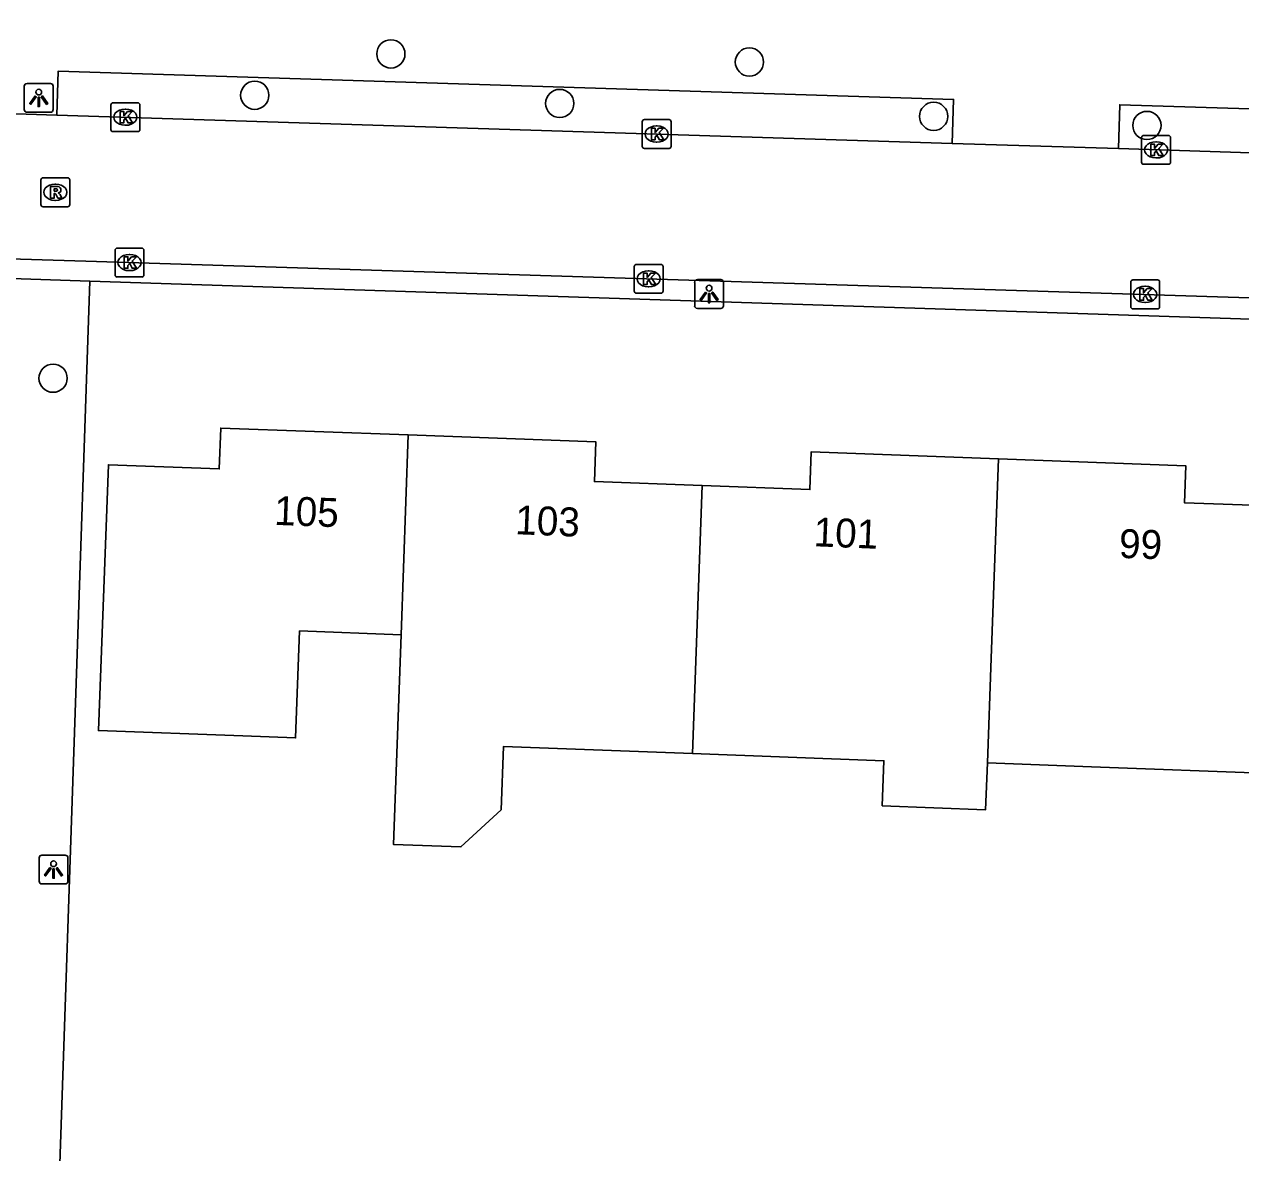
# Model space of a CAD drawing. Extents: x 158461 to 159795, y 387220 to 388672.
# Drawn here: x 159456.85 to 159498.94, y 387794.76 to 387833.8 of the extents above; entities that cross this region are included whole.
import ezdxf

# ---------------------------------------------------------------- set-up
doc = ezdxf.new("R2010")
doc.units = 0
for name, color, linetype in [('IMGEO_Boom', 7, 'Continuous'), ('IMGEO_Kolk', 7, 'Continuous'), ('IMGEO_Lichtpunt', 7, 'Continuous'), ('IMGEO_Pand', 7, 'Continuous'), ('IMGEO_Pand_nummerreeks', 7, 'Continuous'), ('IMGEO_Rijbaan_lokaal_open', 7, 'Continuous'), ('IMGEO_Rioolput', 7, 'Continuous'), ('IMGEO_Voetpad_open', 7, 'Continuous')]:
    doc.layers.add(name, color=color, linetype=linetype)

msp = doc.modelspace()

# ---------------------------------------------------------------- linework, layer by layer
at = {"layer": 'IMGEO_Boom'}
for centre in [(159469.537, 387832.777), (159481.942, 387832.496), (159464.829, 387831.346), (159475.38, 387831.061), (159488.318, 387830.616), (159495.695, 387830.3), (159457.85, 387821.556)]:
    msp.add_circle(centre, 0.489, dxfattribs=at)
at = {"layer": 'IMGEO_Kolk'}
for p, q in [((159459.851, 387830.16), (159459.851, 387831.012)), ((159459.926, 387831.086), (159460.778, 387831.086)), ((159460.852, 387831.012), (159460.852, 387830.16)), ((159460.339, 387830.866), (159460.364, 387830.866)), ((159460.362, 387830.306), (159460.337, 387830.306)), ((159478.234, 387829.577), (159478.234, 387830.429)), ((159478.309, 387830.503), (159479.161, 387830.503)), ((159478.722, 387830.283), (159478.747, 387830.283)), ((159479.235, 387830.429), (159479.235, 387829.577)), ((159460.778, 387830.086), (159459.926, 387830.086)), ((159478.745, 387829.723), (159478.72, 387829.723)), ((159495.514, 387829.03), (159495.514, 387829.882)), ((159495.589, 387829.956), (159496.441, 387829.956)), ((159496.002, 387829.736), (159496.027, 387829.736)), ((159496.515, 387829.882), (159496.515, 387829.03)), ((159479.161, 387829.503), (159478.309, 387829.503)), ((159496.441, 387828.956), (159495.589, 387828.956)), ((159496.025, 387829.176), (159496, 387829.176)), ((159459.993, 387825.131), (159459.993, 387825.983)), ((159460.068, 387826.057), (159460.92, 387826.057)), ((159460.994, 387825.983), (159460.994, 387825.131)), ((159460.481, 387825.837), (159460.506, 387825.837)), ((159478.032, 387825.494), (159478.884, 387825.494)), ((159460.92, 387825.057), (159460.068, 387825.057)), ((159460.504, 387825.277), (159460.479, 387825.277)), ((159477.957, 387824.568), (159477.957, 387825.42)), ((159478.445, 387825.274), (159478.47, 387825.274)), ((159478.958, 387825.42), (159478.958, 387824.568)), ((159478.468, 387824.714), (159478.443, 387824.714)), ((159495.136, 387824.029), (159495.136, 387824.881)), ((159495.211, 387824.955), (159496.063, 387824.955)), ((159495.624, 387824.735), (159495.649, 387824.735)), ((159496.137, 387824.881), (159496.137, 387824.029)), ((159478.884, 387824.494), (159478.032, 387824.494)), ((159496.063, 387823.955), (159495.211, 387823.955)), ((159495.647, 387824.175), (159495.622, 387824.175))]:
    msp.add_line(p, q, dxfattribs=at)
for points in [[(159459.851, 387830.16), (159459.851, 387831.012)], [(159459.926, 387831.086), (159460.778, 387831.086)], [(159460.852, 387831.012), (159460.852, 387830.16)], [(159460.172, 387830.786), (159460.295, 387830.786), (159460.295, 387830.635), (159460.425, 387830.786), (159460.589, 387830.786), (159460.443, 387830.635), (159460.596, 387830.386), (159460.444, 387830.386), (159460.359, 387830.55), (159460.295, 387830.483), (159460.295, 387830.386), (159460.172, 387830.386), (159460.172, 387830.786)], [(159478.234, 387829.577), (159478.234, 387830.429)], [(159478.309, 387830.503), (159479.161, 387830.503)], [(159478.555, 387830.203), (159478.678, 387830.203), (159478.678, 387830.052), (159478.808, 387830.203), (159478.972, 387830.203), (159478.826, 387830.052), (159478.979, 387829.803), (159478.827, 387829.803), (159478.742, 387829.967), (159478.678, 387829.9), (159478.678, 387829.803), (159478.555, 387829.803), (159478.555, 387830.203)], [(159479.235, 387830.429), (159479.235, 387829.577)], [(159460.778, 387830.086), (159459.926, 387830.086)], [(159495.514, 387829.03), (159495.514, 387829.882)], [(159495.589, 387829.956), (159496.441, 387829.956)], [(159496.515, 387829.882), (159496.515, 387829.03)], [(159479.161, 387829.503), (159478.309, 387829.503)], [(159495.835, 387829.656), (159495.958, 387829.656), (159495.958, 387829.505), (159496.088, 387829.656), (159496.252, 387829.656), (159496.106, 387829.505), (159496.259, 387829.256), (159496.107, 387829.256), (159496.022, 387829.42), (159495.958, 387829.353), (159495.958, 387829.256), (159495.835, 387829.256), (159495.835, 387829.656)], [(159496.441, 387828.956), (159495.589, 387828.956)], [(159459.993, 387825.131), (159459.993, 387825.983)], [(159460.068, 387826.057), (159460.92, 387826.057)], [(159460.994, 387825.983), (159460.994, 387825.131)], [(159460.314, 387825.757), (159460.437, 387825.757), (159460.437, 387825.606), (159460.567, 387825.757), (159460.731, 387825.757), (159460.585, 387825.606), (159460.738, 387825.357), (159460.586, 387825.357), (159460.501, 387825.521), (159460.437, 387825.454), (159460.437, 387825.357), (159460.314, 387825.357), (159460.314, 387825.757)], [(159478.032, 387825.494), (159478.884, 387825.494)], [(159460.92, 387825.057), (159460.068, 387825.057)], [(159477.957, 387824.568), (159477.957, 387825.42)], [(159478.278, 387825.194), (159478.401, 387825.194), (159478.401, 387825.043), (159478.531, 387825.194), (159478.695, 387825.194), (159478.549, 387825.043), (159478.702, 387824.794), (159478.55, 387824.794), (159478.465, 387824.958), (159478.401, 387824.891), (159478.401, 387824.794), (159478.278, 387824.794), (159478.278, 387825.194)], [(159478.958, 387825.42), (159478.958, 387824.568)], [(159495.136, 387824.029), (159495.136, 387824.881)], [(159495.211, 387824.955), (159496.063, 387824.955)], [(159495.457, 387824.655), (159495.58, 387824.655), (159495.58, 387824.504), (159495.71, 387824.655), (159495.874, 387824.655), (159495.728, 387824.504), (159495.881, 387824.255), (159495.729, 387824.255), (159495.644, 387824.419), (159495.58, 387824.352), (159495.58, 387824.255), (159495.457, 387824.255), (159495.457, 387824.655)], [(159496.137, 387824.881), (159496.137, 387824.029)], [(159478.884, 387824.494), (159478.032, 387824.494)], [(159496.063, 387823.955), (159495.211, 387823.955)]]:
    msp.add_lwpolyline(points, dxfattribs=at)
for centre, start, end in [((159459.928, 387831.01), 91.552, 178.448), ((159459.928, 387831.01), 91.552, 178.448), ((159460.776, 387831.01), 1.552, 88.448), ((159460.776, 387831.01), 1.552, 88.448), ((159459.928, 387830.162), 181.552, 268.448), ((159459.928, 387830.162), 181.552, 268.448), ((159460.776, 387830.162), 271.552, 358.448), ((159460.776, 387830.162), 271.552, 358.448), ((159478.311, 387830.427), 91.552, 178.448), ((159478.311, 387830.427), 91.552, 178.448), ((159479.159, 387830.427), 1.552, 88.448), ((159479.159, 387830.427), 1.552, 88.448), ((159495.591, 387829.88), 91.552, 178.448), ((159495.591, 387829.88), 91.552, 178.448), ((159496.439, 387829.88), 1.552, 88.448), ((159496.439, 387829.88), 1.552, 88.448), ((159478.311, 387829.579), 181.552, 268.448), ((159478.311, 387829.579), 181.552, 268.448), ((159479.159, 387829.579), 271.552, 358.448), ((159479.159, 387829.579), 271.552, 358.448), ((159495.591, 387829.032), 181.552, 268.448), ((159495.591, 387829.032), 181.552, 268.448), ((159496.439, 387829.032), 271.552, 358.448), ((159496.439, 387829.032), 271.552, 358.448), ((159460.07, 387825.981), 91.552, 178.448), ((159460.07, 387825.981), 91.552, 178.448), ((159460.918, 387825.981), 1.552, 88.448), ((159460.918, 387825.981), 1.552, 88.448), ((159478.034, 387825.418), 91.552, 178.448), ((159478.034, 387825.418), 91.552, 178.448), ((159478.882, 387825.418), 1.552, 88.448), ((159478.882, 387825.418), 1.552, 88.448), ((159460.07, 387825.133), 181.552, 268.448), ((159460.07, 387825.133), 181.552, 268.448), ((159460.918, 387825.133), 271.552, 358.448), ((159460.918, 387825.133), 271.552, 358.448), ((159495.213, 387824.879), 91.552, 178.448), ((159495.213, 387824.879), 91.552, 178.448), ((159496.061, 387824.879), 1.552, 88.448), ((159496.061, 387824.879), 1.552, 88.448), ((159478.034, 387824.57), 181.552, 268.448), ((159478.034, 387824.57), 181.552, 268.448), ((159478.882, 387824.57), 271.552, 358.448), ((159478.882, 387824.57), 271.552, 358.448), ((159495.213, 387824.031), 181.552, 268.448), ((159495.213, 387824.031), 181.552, 268.448), ((159496.061, 387824.031), 271.552, 358.448), ((159496.061, 387824.031), 271.552, 358.448)]:
    msp.add_arc(centre, 0.0765, start, end, dxfattribs=at)
for centre, major_axis, ratio, start_param, end_param in [((159460.338, 387830.586), (-0.387, 0.002), 0.722429, 4.712389, 7.853982), ((159460.363, 387830.586), (-0.39, 0.002), 0.717154, 1.570796, 4.712389), ((159478.721, 387830.003), (-0.387, 0.002), 0.722429, 4.712389, 7.853982), ((159478.746, 387830.003), (-0.39, 0.002), 0.717154, 1.570796, 4.712389), ((159496.001, 387829.456), (-0.387, 0.002), 0.722429, 4.712389, 7.853982), ((159496.026, 387829.456), (-0.39, 0.002), 0.717154, 1.570796, 4.712389), ((159460.48, 387825.557), (-0.387, 0.002), 0.722429, 4.712389, 7.853982), ((159460.505, 387825.557), (-0.39, 0.002), 0.717154, 1.570796, 4.712389), ((159478.444, 387824.994), (-0.387, 0.002), 0.722429, 4.712389, 7.853982), ((159478.469, 387824.994), (-0.39, 0.002), 0.717154, 1.570796, 4.712389), ((159495.623, 387824.455), (-0.387, 0.002), 0.722429, 4.712389, 7.853982), ((159495.648, 387824.455), (-0.39, 0.002), 0.717154, 1.570796, 4.712389)]:
    msp.add_ellipse(centre, major_axis=major_axis, ratio=ratio, start_param=start_param, end_param=end_param, dxfattribs=at)
at = {"layer": 'IMGEO_Lichtpunt'}
for p, q in [((159456.855, 387831.658), (159456.855, 387830.851)), ((159456.855, 387831.658), (159456.855, 387830.851)), ((159457.757, 387831.753), (159456.949, 387831.753)), ((159457.757, 387831.753), (159456.949, 387831.753)), ((159457.851, 387830.851), (159457.851, 387831.658)), ((159457.851, 387830.851), (159457.851, 387831.658)), ((159456.949, 387830.757), (159457.757, 387830.757)), ((159456.949, 387830.757), (159457.757, 387830.757)), ((159480.049, 387824.872), (159480.049, 387824.065)), ((159480.049, 387824.872), (159480.049, 387824.065)), ((159480.951, 387824.967), (159480.143, 387824.967)), ((159480.951, 387824.967), (159480.143, 387824.967)), ((159481.045, 387824.065), (159481.045, 387824.872)), ((159481.045, 387824.065), (159481.045, 387824.872)), ((159480.143, 387823.971), (159480.951, 387823.971)), ((159480.143, 387823.971), (159480.951, 387823.971)), ((159457.368, 387804.958), (159457.368, 387804.151)), ((159457.368, 387804.958), (159457.368, 387804.151)), ((159458.27, 387805.053), (159457.462, 387805.053)), ((159458.27, 387805.053), (159457.462, 387805.053)), ((159458.364, 387804.151), (159458.364, 387804.958)), ((159458.364, 387804.151), (159458.364, 387804.958)), ((159457.462, 387804.057), (159458.27, 387804.057)), ((159457.462, 387804.057), (159458.27, 387804.057))]:
    msp.add_line(p, q, dxfattribs=at)
for points in [[(159457.229, 387831.322), (159457.268, 387831.294), (159457.08, 387831.032), (159457.042, 387831.059), (159457.229, 387831.322)], [(159457.331, 387831.274), (159457.378, 387831.274), (159457.378, 387830.952), (159457.331, 387830.952), (159457.331, 387831.274)], [(159457.441, 387831.294), (159457.479, 387831.321), (159457.666, 387831.059), (159457.627, 387831.031), (159457.441, 387831.294)], [(159480.423, 387824.536), (159480.462, 387824.508), (159480.274, 387824.246), (159480.236, 387824.273), (159480.423, 387824.536)], [(159480.525, 387824.488), (159480.572, 387824.488), (159480.572, 387824.166), (159480.525, 387824.166), (159480.525, 387824.488)], [(159480.635, 387824.508), (159480.673, 387824.535), (159480.86, 387824.273), (159480.821, 387824.245), (159480.635, 387824.508)], [(159457.742, 387804.622), (159457.781, 387804.594), (159457.593, 387804.332), (159457.555, 387804.359), (159457.742, 387804.622)], [(159457.844, 387804.574), (159457.891, 387804.574), (159457.891, 387804.252), (159457.844, 387804.252), (159457.844, 387804.574)], [(159457.954, 387804.594), (159457.992, 387804.621), (159458.179, 387804.359), (159458.14, 387804.331), (159457.954, 387804.594)]]:
    msp.add_lwpolyline(points, dxfattribs=at)
for centre in [(159457.354, 387831.456), (159480.548, 387824.67), (159457.867, 387804.756)]:
    msp.add_circle(centre, 0.0994, dxfattribs=at)
for centre, start, end in [((159456.949, 387831.658), 90, 180), ((159456.949, 387831.658), 90, 180), ((159457.757, 387831.658), 0, 90), ((159457.757, 387831.658), 0, 90), ((159456.949, 387830.851), 180, 270), ((159456.949, 387830.851), 180, 270), ((159457.757, 387830.851), 270, 0), ((159457.757, 387830.851), 270, 360), ((159480.143, 387824.872), 90, 180), ((159480.143, 387824.872), 90, 180), ((159480.951, 387824.872), 0, 90), ((159480.951, 387824.872), 0, 90), ((159480.143, 387824.065), 180, 270), ((159480.143, 387824.065), 180, 270), ((159480.951, 387824.065), 270, 0), ((159480.951, 387824.065), 270, 360), ((159457.462, 387804.958), 90, 180), ((159457.462, 387804.958), 90, 180), ((159458.27, 387804.958), 0, 90), ((159458.27, 387804.958), 0, 90), ((159457.462, 387804.151), 180, 270), ((159457.462, 387804.151), 180, 270), ((159458.27, 387804.151), 270, 0), ((159458.27, 387804.151), 270, 360)]:
    msp.add_arc(centre, 0.0946, start, end, dxfattribs=at)
at = {"layer": 'IMGEO_Pand'}
for points in [[(159469.888, 387812.68), (159466.381, 387812.811), (159466.243, 387809.111), (159464.416, 387809.179), (159459.419, 387809.365), (159459.762, 387818.561), (159463.599, 387818.418), (159463.652, 387819.832), (159470.14, 387819.591)], [(159470.14, 387819.591), (159469.888, 387812.68)], [(159470.14, 387819.591), (159476.629, 387819.349), (159476.578, 387817.98), (159480.308, 387817.841)], [(159480.308, 387817.841), (159484.034, 387817.703), (159484.082, 387819.008), (159490.56, 387818.767)], [(159490.175, 387808.242), (159490.307, 387811.87), (159490.56, 387818.767)], [(159490.56, 387818.767), (159497.042, 387818.526), (159496.995, 387817.247), (159500, 387817.136), (159500.705, 387817.11)], [(159480.308, 387817.841), (159479.968, 387808.567)], [(159479.968, 387808.567), (159473.432, 387808.81), (159473.351, 387806.624), (159471.962, 387805.335), (159469.627, 387805.422), (159469.888, 387812.68)], [(159490.175, 387808.242), (159490.116, 387806.626), (159486.541, 387806.76), (159486.599, 387808.32), (159479.968, 387808.567)], [(159500.367, 387807.863), (159500, 387807.877), (159493.78, 387808.108), (159490.175, 387808.242)]]:
    msp.add_lwpolyline(points, dxfattribs=at)
at = {"layer": 'IMGEO_Rijbaan_lokaal_open'}
for points in [[(159451.601, 387830.865), (159457.98, 387830.662)], [(159488.96, 387829.681), (159457.98, 387830.662)], [(159488.96, 387829.681), (159494.71, 387829.498)], [(159519.132, 387828.74), (159500, 387829.331), (159494.71, 387829.498)], [(159519.987, 387823.73), (159500, 387824.318), (159499.605, 387824.329), (159458.985, 387825.603), (159451.443, 387825.84)], [(159447.559, 387825.303), (159459.123, 387824.908)], [(159457.04, 387764.011), (159457.568, 387779.455), (159458.078, 387794.367), (159459.123, 387824.908)]]:
    msp.add_lwpolyline(points, dxfattribs=at)
at = {"layer": 'IMGEO_Rioolput'}
for p, q in [((159457.427, 387827.563), (159457.427, 387828.415)), ((159457.502, 387828.489), (159458.354, 387828.489)), ((159458.428, 387828.415), (159458.428, 387827.563)), ((159457.915, 387828.269), (159457.94, 387828.269)), ((159457.938, 387827.709), (159457.913, 387827.709)), ((159458.354, 387827.489), (159457.502, 387827.489))]:
    msp.add_line(p, q, dxfattribs=at)
for points in [[(159457.427, 387827.563), (159457.427, 387828.415)], [(159457.502, 387828.489), (159458.354, 387828.489)], [(159458.428, 387828.415), (159458.428, 387827.563)], [(159458.016, 387828.187), (159457.764, 387828.189), (159457.764, 387827.789)], [(159457.942, 387828.108), (159457.888, 387828.108), (159457.888, 387828.027)], [(159457.888, 387828.027), (159457.94, 387828.027)], [(159457.764, 387827.789), (159457.888, 387827.789), (159457.888, 387827.951), (159457.899, 387827.951)], [(159457.946, 387827.922), (159458.017, 387827.789), (159458.157, 387827.789), (159458.092, 387827.915)], [(159458.354, 387827.489), (159457.502, 387827.489)]]:
    msp.add_lwpolyline(points, dxfattribs=at)
for centre, radius, start, end in [((159457.504, 387828.413), 0.0765, 91.552, 178.448), ((159457.504, 387828.413), 0.0765, 91.552, 178.448), ((159458.352, 387828.413), 0.0765, 1.552, 88.448), ((159458.352, 387828.413), 0.0765, 1.552, 88.448), ((159457.924, 387828.216), 0.19, 274.7715, 282.9687), ((159457.948, 387828.012), 0.0964, 77.0061, 93.1865), ((159457.962, 387828.069), 0.0378, 276.6634, 79.6772), ((159458.015, 387828.077), 0.109, 350.3612, 89.416), ((159458.013, 387828.077), 0.112, 277.5842, 350.9817), ((159457.504, 387827.565), 0.0765, 181.552, 268.448), ((159457.504, 387827.565), 0.0765, 181.552, 268.448), ((159457.898, 387827.898), 0.0533, 26.0293, 88.6989), ((159457.997, 387827.862), 0.108, 29.5134, 73.7905), ((159458.352, 387827.565), 0.0765, 271.552, 358.448), ((159458.352, 387827.565), 0.0765, 271.552, 358.448)]:
    msp.add_arc(centre, radius, start, end, dxfattribs=at)
for centre, major_axis, ratio, start_param, end_param in [((159457.914, 387827.989), (-0.387, 0.002), 0.722429, 4.712389, 7.853982), ((159457.939, 387827.989), (-0.39, 0.002), 0.717154, 1.570796, 4.712389)]:
    msp.add_ellipse(centre, major_axis=major_axis, ratio=ratio, start_param=start_param, end_param=end_param, dxfattribs=at)
at = {"layer": 'IMGEO_Voetpad_open'}
for points in [[(159459.123, 387824.908), (159500, 387823.574), (159531.735, 387822.593), (159532.128, 387834.039), (159538.634, 387865.163), (159541.994, 387881.236), (159543.84, 387890.065)], [(159457.98, 387830.662), (159458.027, 387832.181), (159489.008, 387831.199), (159488.96, 387829.681)], [(159494.71, 387829.498), (159494.758, 387831.017), (159500, 387830.852), (159519.179, 387830.244), (159519.132, 387828.74)]]:
    msp.add_lwpolyline(points, dxfattribs=at)

# ---------------------------------------------------------------- texts
at = {"layer": 'IMGEO_Pand_nummerreeks'}
for s, rotation, p in [('105', 357.8639, (159465.488, 387816.482)), ('103', 357.6922, (159473.826, 387816.159)), ('101', 357.691, (159484.15, 387815.742)), ('99', 358.0061, (159494.719, 387815.341))]:
    msp.add_text(s, height=1, rotation=rotation, dxfattribs=at).set_placement(p)

doc.saveas('drawing.dxf')
